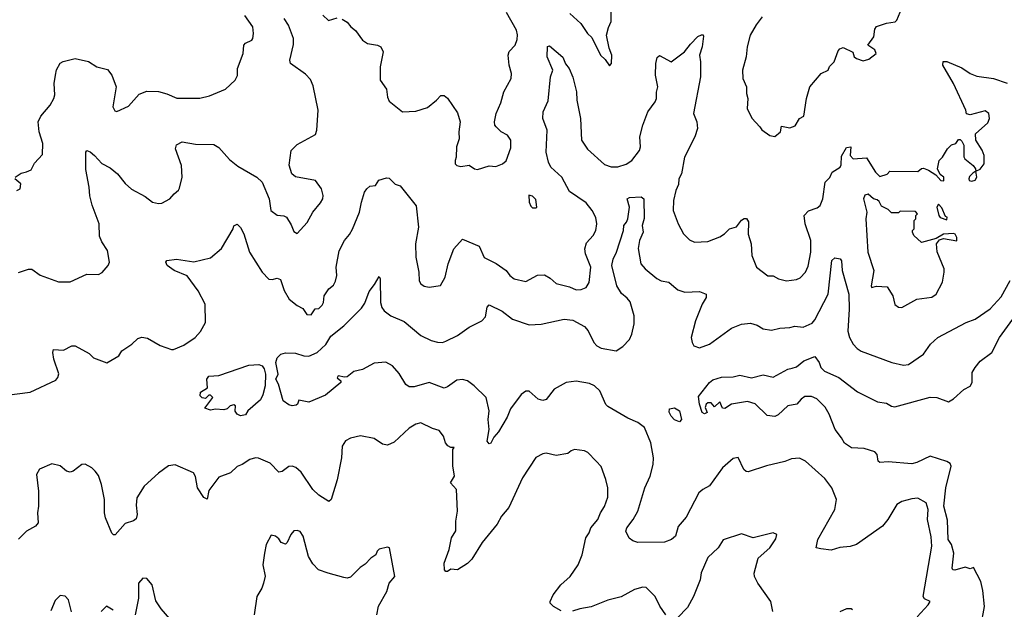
# Model space of a CAD drawing. Extents: x 1690054 to 1842981, y 782881 to 914114.
# Tile 569 of 656: x 1791043 to 1796940, y 852978 to 856507. Entities that reach past the tile are written whole.
import ezdxf

# ---------------------------------------------------------------- set-up
doc = ezdxf.new("R2010")
doc.units = 0

msp = doc.modelspace()

# ---------------------------------------------------------------- linework, layer by layer
at = {"layer": '0CON10XD'}
for points in [[(1792975, 856510.8), (1793005, 856492), (1793026, 856465), (1793055, 856442.5), (1793095, 856384.3), (1793125, 856364.4), (1793185, 856354.3), (1793206.2, 856345), (1793220, 856315), (1793202.5, 856225), (1793202.1, 856145), (1793240.3, 856090.3), (1793245, 856042.5), (1793255, 856020), (1793335, 855956.2), (1793415, 855959.4), (1793485, 855982), (1793540, 856025), (1793565, 856053.8), (1793585, 856053.8), (1793605, 856038), (1793665, 855950), (1793680.5, 855895), (1793672.5, 855835), (1793674.1, 855794.1), (1793659.2, 855745), (1793656.7, 855685), (1793650, 855665), (1793650, 855645), (1793660, 855635), (1793685, 855627.5), (1793735, 855636.2), (1793767.5, 855615), (1793785, 855611.2), (1793855, 855632.5), (1793895, 855627.5), (1793935, 855643.3), (1793957.3, 855662.7), (1793985, 855740), (1793984, 855785), (1793963.8, 855815), (1793926.7, 855836.7), (1793895.7, 855865), (1793888.6, 855875), (1793886.9, 855895), (1793895.6, 855945), (1793925, 856010), (1793942.5, 856075), (1793986.9, 856155), (1793988.1, 856185), (1793974.3, 856235), (1793968.1, 856295), (1793975, 856315.8), (1794010.6, 856355), (1794022.4, 856387.6), (1794023.7, 856416.3), (1794017.8, 856445), (1793959.1, 856549.1)], [(1794338.6, 856545), (1794403.8, 856483.8), (1794443.6, 856423.6), (1794470.3, 856400.3), (1794521.2, 856295), (1794549.3, 856269.3), (1794575, 856230), (1794587.5, 856245), (1794590, 856295), (1794573.3, 856336.7), (1794557.5, 856415), (1794569.1, 856460.9), (1794585.9, 856495.9), (1794585.6, 856575)], [(1795490, 856525), (1795453.3, 856476.7), (1795418.6, 856415), (1795399.2, 856345), (1795394, 856285), (1795370.8, 856205), (1795374, 856155), (1795396, 856105), (1795396.2, 856065), (1795403.8, 856035), (1795400, 855975), (1795427, 855917), (1795476.4, 855866.4), (1795487, 855847), (1795535, 855813.3), (1795565, 855807.5), (1795600, 855835), (1795605, 855870), (1795655, 855858.8), (1795687.7, 855872.3), (1795713.3, 855915), (1795739.5, 855930.5), (1795755.7, 856034.3), (1795775.8, 856105), (1795842, 856185), (1795884, 856205), (1795893.1, 856226.9), (1795921.4, 856255), (1795945, 856320), (1795955, 856333.3), (1795975, 856340), (1796031.7, 856311.7), (1796041.2, 856285), (1796055, 856274), (1796095, 856260), (1796128.8, 856271.2), (1796172.5, 856305), (1796165, 856326.7), (1796123.3, 856355), (1796158.8, 856405), (1796165, 856450), (1796173.6, 856466.4), (1796235, 856486.2), (1796285.8, 856494.2), (1796296.2, 856505), (1796326.2, 856575)], [(1791016.7, 855565), (1791050.9, 855589.1), (1791084.5, 855595.5), (1791111.7, 855608.3), (1791131.7, 855648.3), (1791179.4, 855700.6), (1791180.8, 855765), (1791159.6, 855835), (1791153.7, 855896.3), (1791170.5, 855929.5), (1791225, 855995.6), (1791247.7, 856035), (1791252.8, 856057.2), (1791249.1, 856125), (1791258.2, 856175), (1791263.9, 856206.1), (1791285, 856246), (1791303.6, 856256.4), (1791374.2, 856274.2), (1791455, 856256.7), (1791505, 856225.6), (1791569.7, 856209.7), (1791593.8, 856175), (1791621.2, 856105), (1791601.2, 855985), (1791612.3, 855962.3), (1791625, 855957.5), (1791695, 855990), (1791758.3, 856061.7), (1791805, 856080), (1791875, 856076.7), (1791925, 856063.5), (1791985, 856036.7), (1792122.7, 856037.3), (1792179.3, 856050.7), (1792275, 856090.8), (1792334, 856145), (1792346.4, 856173.6), (1792348.1, 856215), (1792380.5, 856305), (1792385.7, 856354.3), (1792395, 856366.2), (1792433.3, 856385), (1792438.8, 856395), (1792443.8, 856425), (1792440, 856465), (1792391.7, 856531.7)], [(1791035.8, 854994.2), (1791095, 855013.3), (1791115, 855013.3), (1791165, 854978), (1791275, 854938), (1791345, 854938.8), (1791445, 854983.3), (1791515, 854982.5), (1791536.4, 854993.6), (1791573.6, 855036.4), (1791580, 855055), (1791568, 855125), (1791535, 855177.5), (1791521.7, 855211.7), (1791519.4, 855285), (1791477, 855397), (1791462.4, 855452.4), (1791459.3, 855505), (1791439.7, 855609.7), (1791438.8, 855715), (1791445, 855723.3), (1791465, 855716), (1791491.2, 855695), (1791535, 855646), (1791585, 855620), (1791628.8, 855585), (1791675, 855527.5), (1791713.1, 855493.1), (1791795, 855448), (1791837.5, 855415), (1791875, 855406.2), (1791895, 855408.8), (1791942.5, 855435), (1791967.5, 855465), (1791993.8, 855486.2), (1792000.7, 855499.3), (1792015.8, 855565), (1792011.4, 855635), (1791976, 855735), (1791981.2, 855758.8), (1792015, 855775.8), (1792095, 855762.5), (1792205, 855759.2), (1792235, 855741.2), (1792300.2, 855670.2), (1792349.7, 855629.7), (1792463.3, 855565), (1792494.2, 855534.2), (1792538, 855435), (1792547.8, 855365), (1792585, 855336.7), (1792625, 855333.3), (1792640, 855325), (1792669.1, 855279.1), (1792685, 855240), (1792705, 855227.5), (1792765, 855293.8), (1792798.8, 855355), (1792845, 855410), (1792858, 855435), (1792860, 855455), (1792851.2, 855495), (1792815, 855543.8), (1792695, 855565.7), (1792672, 855585), (1792656.1, 855636.1), (1792668.9, 855725), (1792705, 855759.4), (1792815, 855820), (1792822.9, 855845), (1792829.6, 855965), (1792800.6, 856110.6), (1792785, 856148), (1792755, 856180), (1792664.4, 856245), (1792661.4, 856265), (1792682.4, 856357.6), (1792681.9, 856395), (1792653.3, 856475), (1792627.5, 856515)], [(1792858.8, 856535), (1792892.4, 856502.4), (1792945, 856518.6)], [(1794333.1, 856215), (1794355, 856163.3), (1794377.1, 856075), (1794380, 856025), (1794402.5, 855915), (1794407.8, 855785), (1794442.6, 855732.6), (1794545, 855639.4), (1794585, 855625.6), (1794625, 855625.6), (1794675, 855641.9), (1794709.2, 855665), (1794755.6, 855725), (1794760, 855745), (1794756.2, 855805), (1794775, 855876.2), (1794805.6, 855955), (1794848.6, 856015), (1794855.7, 856035), (1794856.1, 856073.9), (1794863.8, 856105), (1794851.4, 856175), (1794852, 856245), (1794860, 856280), (1794875, 856293.3), (1794945, 856254.2), (1795025, 856314.3), (1795060.4, 856359.6), (1795105, 856405.8), (1795126.2, 856416.2), (1795136.2, 856416.2), (1795138.8, 856408.8), (1795130.8, 856345), (1795113.5, 856295), (1795120.6, 856255), (1795119.4, 856165), (1795078.5, 855945), (1795098, 855895), (1795101.5, 855855), (1795087.1, 855805), (1795024.5, 855685), (1795006.2, 855585), (1794991.2, 855555), (1794988.5, 855521.5), (1794972.3, 855485), (1794958.9, 855425), (1794956.9, 855365), (1794987.1, 855285), (1795018.8, 855225), (1795055, 855188.8), (1795085, 855176.2), (1795165, 855178.6), (1795235, 855206.7), (1795263.8, 855225), (1795293.9, 855256.1), (1795335, 855267.5), (1795365, 855306.2), (1795382.3, 855317.7), (1795395, 855316.2), (1795407.4, 855297.4), (1795405.9, 855224.1), (1795423.3, 855165), (1795427.5, 855095), (1795455.9, 855025.9), (1795524.3, 854974.3), (1795555, 854973.3), (1795587.5, 854955), (1795634.3, 854944.3), (1795695, 854951.2), (1795717.4, 854962.6), (1795749.2, 854995), (1795765, 855032.5), (1795780.9, 855115), (1795780, 855185), (1795747.8, 855285), (1795740.8, 855335), (1795767.2, 855362.8), (1795818.5, 855381.5), (1795837.8, 855395), (1795852.5, 855435), (1795866, 855534), (1795895, 855562.5), (1795908.8, 855595), (1795955.7, 855625), (1795962.1, 855637.9), (1795965, 855690), (1795995, 855742.5), (1796020, 855745), (1796017.5, 855695), (1796033.9, 855673.9), (1796115, 855680), (1796167.5, 855595), (1796195, 855567.5), (1796238.3, 855581.7), (1796255, 855600), (1796421.7, 855598.3), (1796443, 855617), (1796455, 855617.5), (1796485.8, 855605.8), (1796528.8, 855578.8), (1796560, 855545), (1796578.3, 855541.7), (1796577.5, 855565), (1796555, 855580), (1796540, 855615), (1796550, 855665), (1796570, 855685), (1796600, 855735), (1796623, 855757), (1796650, 855765), (1796665, 855790), (1796675, 855790), (1796685, 855780), (1796697.5, 855755), (1796697, 855687), (1796702.5, 855675), (1796752.5, 855635), (1796767.5, 855615), (1796770, 855600), (1796750.7, 855589.3), (1796731.7, 855568.3), (1796726.7, 855555), (1796730, 855545), (1796745, 855540.8), (1796765, 855545.8), (1796774.1, 855564.1), (1796770, 855600), (1796795, 855613.3), (1796820, 855645), (1796820, 855695), (1796807, 855727), (1796769.2, 855785), (1796767, 855823), (1796840.7, 855889.3), (1796851.2, 855915), (1796846, 855945), (1796825, 855961.4), (1796735, 855937.5), (1796712.5, 855942.5), (1796708.8, 855965), (1796635.5, 856125.5), (1796572.2, 856235), (1796574, 856256), (1796595, 856257.5), (1796685, 856218.9), (1796735.4, 856185.4), (1796775, 856169.1), (1796874.6, 856154.6), (1796957.6, 856127.6)], [(1790965, 854259.2), (1791105, 854278.6), (1791260.2, 854349.8), (1791271.9, 854365), (1791276.4, 854386.4), (1791247.5, 854475), (1791241.9, 854515), (1791246.4, 854533.6), (1791305, 854530), (1791355, 854554), (1791375, 854555.8), (1791458.8, 854508.8), (1791485, 854483.8), (1791565, 854453.8), (1791636.7, 854495), (1791653.8, 854525), (1791715, 854564), (1791751.3, 854598.7), (1791775, 854607.5), (1791808.8, 854601.2), (1791885, 854557.3), (1791953.1, 854533.1), (1791965, 854533.8), (1792025, 854559.3), (1792094, 854605), (1792125, 854640), (1792155.8, 854695), (1792154.4, 854805), (1792112.5, 854885), (1792045, 854974.4), (1791968.8, 855005), (1791926.7, 855035), (1791917.5, 855055), (1791923.9, 855066.1), (1791982.7, 855072.7), (1792085, 855058.1), (1792185, 855082.2), (1792251.7, 855138.3), (1792321.2, 855255), (1792326.4, 855273.6), (1792345, 855283.3), (1792365, 855263.3), (1792385, 855226.2), (1792420, 855115), (1792495, 854996.7), (1792535, 854954.4), (1792555, 854951.9), (1792585, 854960.8), (1792605, 854952), (1792626.4, 854886.4), (1792657.5, 854835), (1792705, 854797.1), (1792739.1, 854779.1), (1792762.9, 854742.9), (1792789.1, 854740.9), (1792813.1, 854776.9), (1792835, 854779.3), (1792855, 854799.1), (1792862.9, 854815), (1792865.6, 854855), (1792894.6, 854895.4), (1792921.8, 854918.2), (1792935, 854942), (1792942.7, 854975), (1792938.5, 855025), (1792956.2, 855123.8), (1792988.1, 855185), (1793019.1, 855220.9), (1793037, 855253), (1793078.2, 855355), (1793089.2, 855415), (1793108.6, 855475), (1793121.3, 855495), (1793140.3, 855509.7), (1793174.3, 855515), (1793192.9, 855547.1), (1793238.8, 855561.2), (1793255, 855559.2), (1793292.4, 855522.4), (1793321.9, 855511.9), (1793417, 855393), (1793431.8, 855265), (1793413.5, 855165), (1793416.3, 855086.3), (1793434.3, 854995), (1793434.4, 854944.4), (1793445, 854926.2), (1793465, 854912), (1793495, 854906), (1793563, 854917), (1793592, 854965), (1793608.6, 855045), (1793642.9, 855135), (1793695, 855194.2), (1793795, 855151.2), (1793824.5, 855084.5), (1793897.2, 855047.2), (1793956, 855005), (1793978, 854975), (1794005, 854955.8), (1794075, 854940.6), (1794145, 854976.9), (1794185, 854980), (1794220.3, 854960.3), (1794255, 854927.1), (1794335, 854907.5), (1794375, 854890.8), (1794405, 854892.5), (1794435, 854904.2), (1794454, 854934), (1794463.3, 855025), (1794430.5, 855105), (1794426.5, 855135), (1794437.9, 855172.1), (1794476.7, 855215), (1794493.1, 855245), (1794499.5, 855285), (1794493.6, 855323.6), (1794472.2, 855365), (1794435, 855411.4), (1794335, 855479.4), (1794289.6, 855565), (1794224.6, 855625), (1794210.8, 855655), (1794196.8, 855715), (1794201.5, 855845), (1794175.8, 855915), (1794178, 855955), (1794208.5, 856021.5), (1794222.5, 856165), (1794235.7, 856205), (1794202, 856285), (1794203, 856347), (1794215, 856350), (1794295, 856282.9), (1794312.5, 856242.5), (1794333.1, 856215)], [(1791025, 855485.6), (1791045.6, 855495), (1791049.4, 855525), (1791014, 855554)], [(1795840.5, 853339.5), (1795813.3, 853345), (1795822.9, 853395), (1795925.5, 853575), (1795935.6, 853635), (1795907.5, 853705), (1795865, 853761.2), (1795750, 853865), (1795712.3, 853882.3), (1795665, 853878.6), (1795625, 853862), (1795515, 853837.5), (1795405, 853800.8), (1795392.9, 853802.9), (1795380, 853815), (1795345.9, 853885.9), (1795315, 853881.2), (1795252.5, 853825), (1795175, 853718), (1795133.3, 853695), (1795111.2, 853675), (1795035, 853528.8), (1794986.3, 853473.7), (1794971.4, 853415), (1794946.7, 853395), (1794905, 853380), (1794745, 853378.6), (1794715, 853387.9), (1794693.3, 853403.3), (1794672.7, 853445), (1794678.2, 853465), (1794716.5, 853515), (1794744.5, 853565), (1794787.1, 853705), (1794818.5, 853775), (1794836.1, 853843.9), (1794838.2, 853885), (1794822.1, 853975), (1794785, 854065.8), (1794745, 854096.5), (1794685, 854121.9), (1794565, 854191.9), (1794554.1, 854204.1), (1794517.8, 854285), (1794485.6, 854315), (1794455, 854330.3), (1794375, 854343.8), (1794315, 854336.4), (1794244, 854296), (1794195, 854234), (1794175, 854227.5), (1794147.5, 854235), (1794094.1, 854284.1), (1794075, 854284), (1794046.4, 854263.6), (1793982.7, 854177.3), (1793961.9, 854128.1), (1793909.8, 854040.2), (1793882.7, 854007.3), (1793865, 853973.3), (1793855, 853968.8), (1793843.1, 853985), (1793854.4, 854055), (1793848.1, 854115), (1793855.4, 854165.4), (1793836.9, 854245), (1793765.5, 854315.5), (1793725, 854346), (1793695, 854352.5), (1793660.7, 854349.3), (1793605, 854308.6), (1793585, 854300.6), (1793496.2, 854336.2), (1793405, 854310), (1793375, 854310), (1793355, 854324), (1793315, 854390), (1793276, 854435), (1793235, 854456.9), (1793165, 854451.4), (1793095, 854412.9), (1793045, 854400.8), (1793005, 854370), (1792988.3, 854368.3), (1792950, 854375), (1792943.9, 854363.9), (1792966.7, 854345), (1792966.2, 854335), (1792875, 854260.6), (1792775, 854218), (1792715, 854228.8), (1792706.7, 854205), (1792699.5, 854200.5), (1792675, 854196.2), (1792655, 854201.2), (1792621.2, 854225), (1792593.1, 854325), (1792577.5, 854355), (1792590.6, 854385), (1792577.5, 854455), (1792585, 854483.3), (1792606.7, 854505), (1792635, 854512.9), (1792695, 854511.9), (1792745, 854495.5), (1792775, 854493.3), (1792825.4, 854514.6), (1792876.4, 854563.6), (1792906.4, 854613.6), (1792983.8, 854675), (1793089.2, 854780.8), (1793109.8, 854810.2), (1793135, 854880), (1793168.6, 854921.4), (1793195, 854970), (1793202.5, 854955), (1793202.9, 854815), (1793211.1, 854785), (1793225, 854764), (1793264.7, 854734.7), (1793345, 854701.1), (1793445, 854617.5), (1793506.9, 854586.9), (1793545, 854576.9), (1793575, 854575.6), (1793595, 854582.5), (1793665, 854616.2), (1793735, 854666.8), (1793811.1, 854705), (1793831.7, 854728.3), (1793842.7, 854787.3), (1793855, 854800.8), (1793931.7, 854761.7), (1793994, 854714), (1794095, 854680), (1794165, 854684.5), (1794304.6, 854714.6), (1794355, 854708.9), (1794425, 854671.4), (1794447.8, 854645), (1794481.4, 854575), (1794499.2, 854555), (1794525, 854540), (1794615, 854525.6), (1794655, 854550), (1794695, 854592.5), (1794709.5, 854625), (1794723.8, 854686.2), (1794723.8, 854735), (1794698.2, 854818.2), (1794680.9, 854840.9), (1794647.2, 854867.2), (1794619.1, 854915), (1794590, 855035), (1794596.9, 855073.1), (1794618.1, 855115), (1794659.3, 855245), (1794661.8, 855275), (1794677.9, 855295), (1794684.6, 855315), (1794694.5, 855385), (1794681.2, 855435), (1794695, 855442), (1794765, 855445.8), (1794780.8, 855435), (1794782.5, 855317.5), (1794770, 855275), (1794777.1, 855235), (1794754.2, 855185.8), (1794747.8, 855137.8), (1794763.1, 855045), (1794789.4, 855015), (1794858.2, 854958.2), (1794884.6, 854944.6), (1794931.2, 854935), (1794960.8, 854910.8), (1794985, 854890.6), (1795026.5, 854876.5), (1795115, 854880), (1795153.9, 854863.9), (1795154, 854845), (1795130.8, 854805), (1795090, 854705), (1795064.3, 854605), (1795070, 854575), (1795081.2, 854555), (1795115, 854542.5), (1795175, 854564.2), (1795305, 854661.4), (1795365, 854684.3), (1795419.7, 854689.7), (1795459.1, 854679.1), (1795495.9, 854655.9), (1795545, 854648), (1795595, 854661.4), (1795654.3, 854664.3), (1795685, 854673.3), (1795735, 854666.9), (1795788.8, 854691.2), (1795805, 854710.8), (1795883.9, 854865), (1795907.5, 855065), (1795925, 855082.5), (1795956.2, 855075), (1795964.2, 855064.2), (1795969.5, 855005), (1796008.5, 854865), (1796010, 854775), (1796002.4, 854642.4), (1796012, 854605), (1796033.8, 854565), (1796058.6, 854538.6), (1796083.2, 854523.2), (1796265.5, 854455.5), (1796335, 854439.2), (1796365, 854444.2), (1796455, 854504.5), (1796497.8, 854565), (1796542, 854605), (1796711.3, 854695), (1796765, 854715.2), (1796854.1, 854775.9), (1796921.3, 854848.7), (1796975, 854946.9)], [(1794135, 855380), (1794140, 855385), (1794135, 855430), (1794115, 855450), (1794093, 855457), (1794093.3, 855415), (1794105, 855390), (1794115, 855380), (1794135, 855380)], [(1796325, 854783.8), (1796415, 854834.4), (1796505, 854846), (1796531.2, 854865), (1796568.8, 854935), (1796580, 854995), (1796578.8, 855015), (1796537.7, 855117.7), (1796533.3, 855165), (1796550.7, 855189.3), (1796575, 855196.7), (1796655, 855183.3), (1796656, 855204), (1796645, 855222.5), (1796635, 855227.5), (1796575, 855223.3), (1796531.7, 855198.3), (1796444.2, 855174.2), (1796397.5, 855215), (1796390, 855235), (1796390, 855245), (1796400, 855255), (1796400, 855305), (1796410, 855315), (1796410, 855335), (1796420, 855345), (1796408.3, 855358.3), (1796315, 855360), (1796305, 855350), (1796265, 855350), (1796245, 855370), (1796205, 855390), (1796189.7, 855419.7), (1796178.6, 855428.6), (1796156.7, 855435), (1796125, 855462), (1796105, 855456.2), (1796095.5, 855434.5), (1796115.6, 855355), (1796110.6, 855315), (1796122.2, 855115), (1796158.1, 855005), (1796141.4, 854915), (1796145, 854903.3), (1796175, 854911.5), (1796237.7, 854907.7), (1796271.2, 854855), (1796285, 854803.3), (1796305, 854786.7), (1796325, 854783.8)], [(1796595, 855310), (1796596.7, 855325), (1796588.3, 855328.3), (1796565, 855381.2), (1796545, 855403.3), (1796536.2, 855385), (1796546.7, 855335), (1796555, 855322.5), (1796595, 855310)], [(1795963.8, 854005), (1795926.2, 854055), (1795891.4, 854145), (1795867.2, 854187.2), (1795816.8, 854236.8), (1795785, 854252.2), (1795745, 854251.9), (1795723.6, 854236.4), (1795697.5, 854205), (1795643.5, 854196.5), (1795585, 854141.4), (1795565, 854131.4), (1795518.8, 854138.8), (1795448.1, 854208.1), (1795401.2, 854221.2), (1795305, 854206.2), (1795265, 854180), (1795251.7, 854181.7), (1795235, 854220), (1795205, 854190), (1795184.1, 854214.1), (1795165, 854214.2), (1795154.3, 854205.7), (1795148, 854185), (1795160, 854155), (1795145, 854147.5), (1795130, 854155), (1795113.3, 854205), (1795108.3, 854251.7), (1795173.8, 854335), (1795195, 854352), (1795245, 854368), (1795315, 854370), (1795355, 854380), (1795425, 854364.3), (1795495, 854381.4), (1795555, 854367.5), (1795643.3, 854415), (1795669.5, 854420.5), (1795695, 854428.8), (1795740, 854465), (1795805, 854491.2), (1795830, 854455), (1795840.6, 854425), (1795863.4, 854403.4), (1795948.6, 854365), (1796059.5, 854279.5), (1796179.5, 854219.5), (1796235, 854211.9), (1796265, 854194.4), (1796285, 854190.5), (1796495, 854248.2), (1796535, 854246.2), (1796605, 854220), (1796635, 854237.1), (1796697.4, 854292.6), (1796735.5, 854314.5), (1796746.5, 854335), (1796748.1, 854395), (1796764.5, 854425), (1796795, 854462.5), (1796864.6, 854515.4), (1796910, 854605), (1796990, 854715)], [(1792365, 854136.2), (1792345, 854146.2), (1792334.2, 854164.2), (1792335.8, 854195), (1792325, 854201.4), (1792304.3, 854195.7), (1792285, 854178.8), (1792265, 854171.2), (1792215, 854176.7), (1792185, 854170), (1792151.7, 854181.7), (1792200, 854245), (1792185, 854260), (1792175, 854260), (1792155, 854240), (1792135, 854243.3), (1792123.3, 854255), (1792125, 854277.5), (1792167, 854303), (1792163.8, 854355), (1792175, 854372.5), (1792235, 854377.5), (1792415, 854438.9), (1792475, 854442.9), (1792495.4, 854435.4), (1792507.8, 854417.8), (1792515.9, 854385), (1792512.9, 854315), (1792498.8, 854261.2), (1792485, 854232.5), (1792410, 854165), (1792395, 854141.2), (1792365, 854136.2)], [(1794995, 854100), (1794965, 854112.5), (1794943.9, 854133.9), (1794933, 854157), (1794935, 854178.8), (1794965, 854184.4), (1794995.4, 854165.4), (1795006, 854115), (1794995, 854100)], [(1794285, 852967.9), (1794239.5, 852995), (1794219.5, 853015), (1794218.9, 853025), (1794238.5, 853065), (1794284.4, 853125), (1794340, 853175), (1794388.5, 853245), (1794411.9, 853305), (1794433.1, 853405), (1794452.9, 853435), (1794463.5, 853466.5), (1794505.7, 853515), (1794520.8, 853555), (1794545, 853593.3), (1794565, 853650), (1794565.9, 853705.9), (1794554, 853755), (1794525, 853832.5), (1794496.2, 853865), (1794445.9, 853915.9), (1794425, 853926.7), (1794366.4, 853933.6), (1794345, 853926.7), (1794325, 853911.2), (1794255, 853898), (1794195, 853912), (1794175, 853908.8), (1794134.3, 853885.7), (1794053.3, 853765), (1793972.8, 853587.2), (1793927.5, 853535), (1793902.4, 853487.6), (1793812, 853378), (1793751.7, 853278.3), (1793725, 853251.2), (1793665.9, 853214.1), (1793625, 853218.1), (1793605, 853203.3), (1793595, 853203.3), (1793586.7, 853215), (1793584.2, 853255), (1793614.3, 853335), (1793628.9, 853405), (1793655, 853447.5), (1793654.2, 853505.8), (1793664.3, 853565.7), (1793658.1, 853695), (1793623.9, 853735), (1793647.1, 853775), (1793637.5, 853837.5), (1793636.4, 853933.6), (1793645, 853946.2), (1793625, 853946.2), (1793607.3, 853957.3), (1793594, 853975), (1793582, 854015), (1793555, 854048.8), (1793515, 854060.8), (1793445, 854094.3), (1793415, 854085.6), (1793375, 854062), (1793285, 853979.2), (1793245, 853961.4), (1793215.8, 853965.8), (1793165, 854000), (1793083.6, 854016.4), (1793025, 854002), (1792993.2, 853986.8), (1792974.3, 853955), (1792969.4, 853885), (1792945, 853752.5), (1792908.8, 853635), (1792895, 853623.8), (1792835, 853662), (1792798, 853695), (1792728.7, 853798.7), (1792697, 853827), (1792675, 853834.4), (1792655, 853831.9), (1792615, 853802.5), (1792595, 853799.2), (1792542.4, 853852.4), (1792472.6, 853882.6), (1792455, 853885.6), (1792421.2, 853875), (1792375, 853844), (1792345, 853833.3), (1792305, 853794.2), (1792235, 853768.8), (1792175, 853688.8), (1792165, 853637.5), (1792145, 853648), (1792108.8, 853705), (1792095, 853773.8), (1792084.4, 853795), (1791975, 853842.2), (1791935, 853836.9), (1791875, 853792.5), (1791788.6, 853715), (1791744.5, 853645), (1791740.5, 853600.5), (1791745.7, 853545), (1791739.7, 853520.3), (1791725, 853508), (1791675, 853490.8), (1791615, 853423.3), (1791605, 853423.3), (1791595, 853433.3), (1791556.4, 853525), (1791550.4, 853555), (1791550, 853635), (1791533.2, 853725), (1791515, 853778), (1791495.3, 853805.3), (1791475, 853824.3), (1791434.2, 853845.8), (1791415, 853844), (1791362.5, 853805), (1791345, 853798.8), (1791324.2, 853804.2), (1791285, 853836), (1791235, 853848.8), (1791162.3, 853817.7), (1791143.8, 853785), (1791156, 853685), (1791156, 853595), (1791150, 853555), (1791153.8, 853495), (1791136.7, 853475), (1791084.4, 853445.6), (1791035, 853397.5)], [(1796799.4, 852875), (1796821.2, 852995), (1796810.6, 853090.6), (1796798.8, 853145), (1796755, 853227.5), (1796735, 853220.6), (1796705, 853230), (1796642.5, 853212.5), (1796631.2, 853215), (1796627.5, 853225), (1796636.7, 853315), (1796623.8, 853365), (1796603.4, 853395), (1796598.6, 853511.4), (1796578.4, 853595), (1796589.6, 853705), (1796621.4, 853835), (1796615, 853850), (1796595, 853862.2), (1796495, 853894.2), (1796415, 853856.5), (1796385, 853848.6), (1796245, 853860), (1796195, 853856.7), (1796183.8, 853865), (1796177.5, 853905), (1796165, 853920), (1796100.9, 853940.9), (1796025, 853944.2), (1795983, 853973), (1795963.8, 854005)], [(1796416.9, 852933.1), (1796484, 853005), (1796495.8, 853025), (1796461.5, 853041.5), (1796452.9, 853055), (1796506, 853355), (1796501.3, 853411.3), (1796479.4, 853515), (1796484.5, 853574.5), (1796471.2, 853615), (1796422.7, 853642.7), (1796385, 853640), (1796325, 853624), (1796296, 853605), (1796241.9, 853515), (1796210, 853475), (1796055, 853365.8), (1796016.8, 853353.2), (1795955, 853347.1), (1795902.9, 853332.9), (1795840.5, 853339.5)], [(1793181.4, 852945), (1793192.3, 852997.7), (1793242, 853085), (1793256.2, 853135), (1793288.8, 853175), (1793257.5, 853345), (1793245, 853350), (1793195, 853337.5), (1793183.9, 853326.1), (1793176.4, 853303.6), (1793145, 853283.8), (1793111.9, 853248.1), (1793081.7, 853228.3), (1793025, 853170), (1793005, 853164.2), (1792985, 853167.5), (1792890, 853195), (1792833.4, 853213.4), (1792799.3, 853249.3), (1792773.4, 853293.4), (1792741.2, 853415), (1792723.6, 853443.6), (1792705, 853450), (1792685, 853446.7), (1792666.2, 853425), (1792645, 853377.5), (1792635, 853367.5), (1792608.3, 853378.3), (1792595, 853400), (1792575, 853416.7), (1792548.3, 853421.7), (1792520, 853365), (1792508.8, 853315), (1792499.2, 853245), (1792513.9, 853176.1), (1792503.8, 853135), (1792493.8, 853105), (1792464, 853055), (1792448, 852945)], [(1795553.1, 852965), (1795541.4, 853025), (1795464.2, 853135), (1795444.2, 853175), (1795442.5, 853195), (1795465, 853283.3), (1795536.2, 853345), (1795570.7, 853399.3), (1795577.5, 853425), (1795556.2, 853436.2), (1795435, 853406), (1795365, 853429.2), (1795256.1, 853393.9), (1795226.2, 853345), (1795165, 853288.8), (1795124, 853196), (1795117.5, 853155), (1795078.1, 853055), (1795041.7, 852988.3), (1794983, 852927)], [(1791995, 852861.2), (1791890.7, 852980.7), (1791859.1, 853029.1), (1791836.9, 853125), (1791805, 853163.3), (1791780, 853165), (1791754.2, 853135), (1791754.1, 853044.1), (1791734.2, 852945)], [(1794912.5, 852945), (1794876.6, 852996.6), (1794848.6, 853055), (1794795, 853108.8), (1794775, 853111.2), (1794724.2, 853095.8), (1794645, 853052.2), (1794565, 853032.9), (1794465, 852993.3), (1794398.2, 852981.8), (1794353.6, 852966.4)], [(1791353.6, 852963.6), (1791336.2, 853035), (1791315, 853056.7), (1791285, 853060), (1791255, 853030), (1791230.3, 852969.7)], [(1791602.7, 852972.7), (1791563.6, 852996.4), (1791531.2, 852965)], [(1796030, 852975), (1796021.7, 852981.7), (1795995, 852980), (1795955, 852963.8)]]:
    msp.add_lwpolyline(points, dxfattribs=at)

doc.saveas('drawing.dxf')
